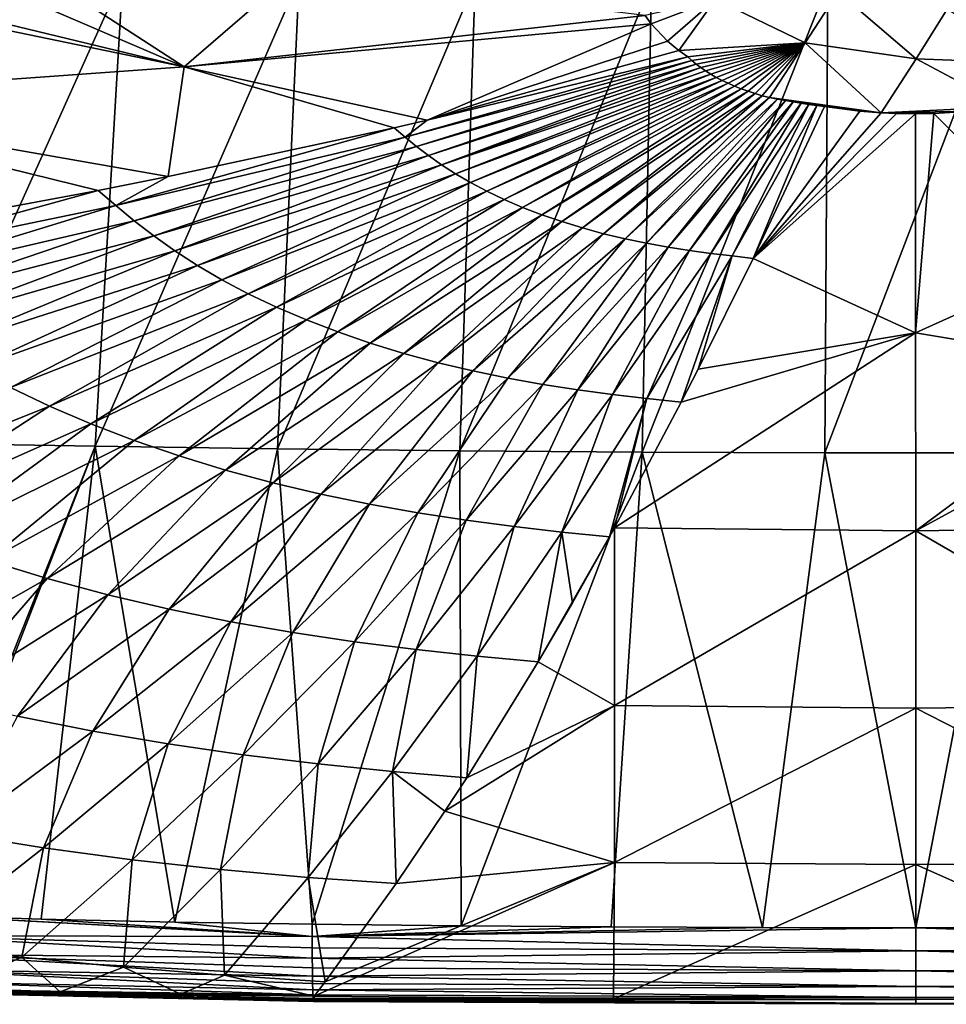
# Model space of a CAD drawing. Header units: metres. Extents: x -109 to 109, y -78 to 121.
# Tile 924 of 1056: x 70.2 to 76.71, y -64.3 to -57.38. Entities that reach past the tile are written whole.
import ezdxf

# ---------------------------------------------------------------- set-up
doc = ezdxf.new("R2010")
doc.units = ezdxf.units.M
doc.layers.add('solid_508554_SW0001', color=7, linetype='CONTINUOUS')

msp = doc.modelspace()

# ---------------------------------------------------------------- linework, layer by layer
at = {"layer": 'solid_508554_SW0001'}
for points in [[(67.513924, -56.914413, 32.06068), (68.154869, -57.939186, 30.321795), (71.357788, -57.710243, 31.391817)], [(68.209518, -56.950092, 32.163677), (67.513924, -56.914413, 32.06068), (71.357788, -57.710243, 31.391817)], [(69.728699, -57.009342, 32.377842), (68.209518, -56.950092, 32.163677), (71.357788, -57.710243, 31.391817)], [(69.687386, -57.052296, 11.226068), (70.925842, -57.071987, 11.178472), (69.448669, -60.353901, 12.865993)], [(70.299072, -57.024986, 32.454441), (69.728699, -57.009342, 32.377842), (71.357788, -57.710243, 31.391817)], [(72.121735, -57.050926, 32.685322), (70.299072, -57.024986, 32.454441), (71.357788, -57.710243, 31.391817)], [(72.121735, -57.050926, 32.685322), (71.357788, -57.710243, 31.391817), (74.597328, -57.349182, 32.399666)], [(70.925842, -57.071987, 11.178472), (70.730499, -60.376293, 12.824239), (69.448669, -60.353901, 12.865993)], [(70.925842, -57.071987, 11.178472), (72.164574, -57.091961, 11.142386), (70.730499, -60.376293, 12.824239)], [(72.164574, -57.091961, 11.142386), (72.012596, -60.395004, 12.791321), (70.730499, -60.376293, 12.824239)], [(72.164574, -57.091961, 11.142386), (73.403038, -57.108158, 11.116246), (72.012596, -60.395004, 12.791321)], [(73.403038, -57.108158, 11.116246), (73.294518, -60.4091, 12.767171), (72.012596, -60.395004, 12.791321)], [(73.403038, -57.108158, 11.116246), (74.641487, -57.119034, 11.099188), (73.294518, -60.4091, 12.767171)], [(74.641487, -57.119034, 11.099188), (74.576447, -60.418354, 12.751455), (73.294518, -60.4091, 12.767171)], [(74.641487, -57.119034, 11.099188), (75.880562, -57.124493, 11.090763), (74.576447, -60.418354, 12.751455)], [(75.880562, -57.124493, 11.090763), (75.858894, -60.422939, 12.743707), (74.576447, -60.418354, 12.751455)], [(77.120071, -57.124489, 11.090767), (77.141685, -60.422939, 12.74371), (75.858894, -60.422939, 12.743707)], [(75.880562, -57.124493, 11.090763), (77.120071, -57.124489, 11.090767), (75.858894, -60.422939, 12.743707)], [(75.722023, -57.542004, 32.107441), (75.953461, -57.183506, 32.741199), (75.09201, -57.23587, 32.625946)], [(76.501595, -57.654716, 31.913696), (75.953461, -57.183506, 32.741199), (75.722023, -57.542004, 32.107441)], [(76.501595, -57.654716, 31.913696), (76.720139, -57.305431, 32.535816), (75.953461, -57.183506, 32.741199)], [(74.597328, -57.349182, 32.399666), (74.64035, -57.409225, 32.295761), (75.09201, -57.23587, 32.625946)], [(74.64035, -57.409225, 32.295761), (74.753593, -57.529202, 32.08881), (75.09201, -57.23587, 32.625946)], [(74.753593, -57.529202, 32.08881), (74.833595, -57.595165, 31.975464), (75.09201, -57.23587, 32.625946)], [(75.722023, -57.542004, 32.107441), (75.09201, -57.23587, 32.625946), (74.833595, -57.595165, 31.975464)], [(77.305969, -57.684692, 31.853472), (76.720139, -57.305431, 32.535816), (76.501595, -57.654716, 31.913696)], [(71.357788, -57.710243, 31.391817), (74.64035, -57.409225, 32.295761), (74.597328, -57.349182, 32.399666)], [(73.065269, -58.08556, 30.927174), (74.64035, -57.409225, 32.295761), (71.357788, -57.710243, 31.391817)], [(73.065269, -58.08556, 30.927174), (74.753593, -57.529202, 32.08881), (74.64035, -57.409225, 32.295761)], [(73.065269, -58.08556, 30.927174), (74.833595, -57.595165, 31.975464), (74.753593, -57.529202, 32.08881)], [(74.896667, -57.640362, 31.898109), (75.722023, -57.542004, 32.107441), (74.833595, -57.595165, 31.975464)], [(74.896667, -57.640362, 31.898109), (74.925514, -57.665798, 31.85387), (75.722023, -57.542004, 32.107441)], [(74.925514, -57.665798, 31.85387), (74.95562, -57.690773, 31.810532), (75.722023, -57.542004, 32.107441)], [(74.95562, -57.690773, 31.810532), (74.987823, -57.715145, 31.768248), (75.722023, -57.542004, 32.107441)], [(74.987823, -57.715145, 31.768248), (75.02211, -57.738907, 31.727028), (75.722023, -57.542004, 32.107441)], [(75.02211, -57.738907, 31.727028), (75.058609, -57.76194, 31.687067), (75.722023, -57.542004, 32.107441)], [(75.058609, -57.76194, 31.687067), (75.097305, -57.784222, 31.648413), (75.722023, -57.542004, 32.107441)], [(75.097305, -57.784222, 31.648413), (75.138161, -57.805656, 31.611237), (75.722023, -57.542004, 32.107441)], [(75.138161, -57.805656, 31.611237), (75.181046, -57.826187, 31.57564), (75.722023, -57.542004, 32.107441)], [(75.181046, -57.826187, 31.57564), (75.225899, -57.845749, 31.541727), (75.722023, -57.542004, 32.107441)], [(75.225899, -57.845749, 31.541727), (75.272491, -57.864269, 31.509638), (75.722023, -57.542004, 32.107441)], [(75.272491, -57.864269, 31.509638), (75.320755, -57.88171, 31.479425), (75.722023, -57.542004, 32.107441)], [(75.320755, -57.88171, 31.479425), (75.370461, -57.897999, 31.451229), (75.722023, -57.542004, 32.107441)], [(75.370461, -57.897999, 31.451229), (75.420662, -57.913086, 31.425102), (75.722023, -57.542004, 32.107441)], [(75.420662, -57.913086, 31.425102), (75.472229, -57.926655, 31.401663), (75.722023, -57.542004, 32.107441)], [(76.25592, -58.034042, 31.213818), (75.722023, -57.542004, 32.107441), (75.472229, -57.926655, 31.401663)], [(76.25592, -58.034042, 31.213818), (76.501595, -57.654716, 31.913696), (75.722023, -57.542004, 32.107441)], [(73.065269, -58.08556, 30.927174), (74.896667, -57.640362, 31.898109), (74.833595, -57.595165, 31.975464)], [(72.910927, -58.203812, 30.689434), (74.925514, -57.665798, 31.85387), (74.896667, -57.640362, 31.898109)], [(72.910927, -58.203812, 30.689434), (74.896667, -57.640362, 31.898109), (73.065269, -58.08556, 30.927174)], [(72.990189, -58.269131, 30.576155), (74.925514, -57.665798, 31.85387), (72.910927, -58.203812, 30.689434)], [(72.990189, -58.269131, 30.576155), (74.95562, -57.690773, 31.810532), (74.925514, -57.665798, 31.85387)], [(77.135201, -57.990738, 31.291075), (76.501595, -57.654716, 31.913696), (76.25592, -58.034042, 31.213818)], [(77.135201, -57.990738, 31.291075), (77.305969, -57.684692, 31.853472), (76.501595, -57.654716, 31.913696)], [(71.24485, -58.480007, 29.934313), (71.357788, -57.710243, 31.391817), (68.154869, -57.939186, 30.321795)], [(71.24485, -58.480007, 29.934313), (72.833817, -58.138386, 30.802481), (71.357788, -57.710243, 31.391817)], [(72.833817, -58.138386, 30.802481), (73.065269, -58.08556, 30.927174), (71.357788, -57.710243, 31.391817)], [(73.074409, -58.334106, 30.463226), (74.95562, -57.690773, 31.810532), (72.990189, -58.269131, 30.576155)], [(73.074409, -58.334106, 30.463226), (74.987823, -57.715145, 31.768248), (74.95562, -57.690773, 31.810532)], [(73.165169, -58.398495, 30.351158), (74.987823, -57.715145, 31.768248), (73.074409, -58.334106, 30.463226)], [(73.165169, -58.398495, 30.351158), (75.02211, -57.738907, 31.727028), (74.987823, -57.715145, 31.768248)], [(73.165169, -58.398495, 30.351158), (75.058609, -57.76194, 31.687067), (75.02211, -57.738907, 31.727028)], [(73.263336, -58.461937, 30.240664), (75.058609, -57.76194, 31.687067), (73.165169, -58.398495, 30.351158)], [(73.263336, -58.461937, 30.240664), (75.097305, -57.784222, 31.648413), (75.058609, -57.76194, 31.687067)], [(73.36956, -58.524048, 30.132494), (75.097305, -57.784222, 31.648413), (73.263336, -58.461937, 30.240664)], [(73.36956, -58.524048, 30.132494), (75.138161, -57.805656, 31.611237), (75.097305, -57.784222, 31.648413)], [(73.483795, -58.584358, 30.027508), (75.138161, -57.805656, 31.611237), (73.36956, -58.524048, 30.132494)], [(73.483795, -58.584358, 30.027508), (75.181046, -57.826187, 31.57564), (75.138161, -57.805656, 31.611237)], [(73.605812, -58.642384, 29.926592), (75.181046, -57.826187, 31.57564), (73.483795, -58.584358, 30.027508)], [(73.605812, -58.642384, 29.926592), (75.225899, -57.845749, 31.541727), (75.181046, -57.826187, 31.57564)], [(73.735046, -58.697655, 29.830601), (75.225899, -57.845749, 31.541727), (73.605812, -58.642384, 29.926592)], [(73.735046, -58.697655, 29.830601), (75.272491, -57.864269, 31.509638), (75.225899, -57.845749, 31.541727)], [(73.870621, -58.749714, 29.740341), (75.272491, -57.864269, 31.509638), (73.735046, -58.697655, 29.830601)], [(73.870621, -58.749714, 29.740341), (75.320755, -57.88171, 31.479425), (75.272491, -57.864269, 31.509638)], [(74.011612, -58.79813, 29.656572), (75.320755, -57.88171, 31.479425), (73.870621, -58.749714, 29.740341)], [(74.011612, -58.79813, 29.656572), (75.370461, -57.897999, 31.451229), (75.320755, -57.88171, 31.479425)], [(70.752869, -58.578312, 29.661194), (71.24485, -58.480007, 29.934313), (68.154869, -57.939186, 30.321795)], [(69.428337, -58.825333, 28.915712), (70.752869, -58.578312, 29.661194), (68.154869, -57.939186, 30.321795)], [(74.156883, -58.84259, 29.579826), (75.370461, -57.897999, 31.451229), (74.011612, -58.79813, 29.656572)], [(74.156883, -58.84259, 29.579826), (75.420662, -57.913086, 31.425102), (75.370461, -57.897999, 31.451229)], [(74.305298, -58.882805, 29.510576), (75.420662, -57.913086, 31.425102), (74.156883, -58.84259, 29.579826)], [(74.305298, -58.882805, 29.510576), (75.472229, -57.926655, 31.401663), (75.420662, -57.913086, 31.425102)], [(74.45575, -58.918655, 29.449007), (75.472229, -57.926655, 31.401663), (74.305298, -58.882805, 29.510576)], [(74.45575, -58.918655, 29.449007), (75.528145, -57.937748, 31.38279), (75.472229, -57.926655, 31.401663)], [(74.607208, -58.950157, 29.395039), (75.528145, -57.937748, 31.38279), (74.45575, -58.918655, 29.449007)], [(74.607208, -58.950157, 29.395039), (75.583145, -57.947342, 31.366488), (75.528145, -57.937748, 31.38279)], [(74.758728, -58.977417, 29.348429), (75.583145, -57.947342, 31.366488), (74.607208, -58.950157, 29.395039)], [(74.758728, -58.977417, 29.348429), (75.638222, -57.956703, 31.350443), (75.583145, -57.947342, 31.366488)], [(74.909706, -59.000847, 29.308392), (75.638222, -57.956703, 31.350443), (74.758728, -58.977417, 29.348429)], [(74.909706, -59.000847, 29.308392), (75.693344, -57.965511, 31.335255), (75.638222, -57.956703, 31.350443)], [(75.059654, -59.020939, 29.273981), (75.693344, -57.965511, 31.335255), (74.909706, -59.000847, 29.308392)], [(75.059654, -59.020939, 29.273981), (75.748451, -57.973873, 31.320728), (75.693344, -57.965511, 31.335255)], [(76.106125, -58.022217, 31.234921), (76.25592, -58.034042, 31.213818), (75.472229, -57.926655, 31.401663)], [(75.858376, -57.989719, 31.293045), (76.106125, -58.022217, 31.234921), (75.472229, -57.926655, 31.401663)], [(75.528145, -57.937748, 31.38279), (75.858376, -57.989719, 31.293045), (75.472229, -57.926655, 31.401663)], [(75.528145, -57.937748, 31.38279), (75.803368, -57.981773, 31.306908), (75.858376, -57.989719, 31.293045)], [(75.528145, -57.937748, 31.38279), (75.583145, -57.947342, 31.366488), (75.803368, -57.981773, 31.306908)], [(75.583145, -57.947342, 31.366488), (75.748451, -57.973873, 31.320728), (75.803368, -57.981773, 31.306908)], [(75.583145, -57.947342, 31.366488), (75.638222, -57.956703, 31.350443), (75.748451, -57.973873, 31.320728)], [(75.638222, -57.956703, 31.350443), (75.693344, -57.965511, 31.335255), (75.748451, -57.973873, 31.320728)], [(75.208527, -59.03849, 29.243725), (75.748451, -57.973873, 31.320728), (75.059654, -59.020939, 29.273981)], [(75.208527, -59.03849, 29.243725), (75.803368, -57.981773, 31.306908), (75.748451, -57.973873, 31.320728)], [(75.355698, -59.056713, 29.211342), (75.803368, -57.981773, 31.306908), (75.208527, -59.03849, 29.243725)], [(75.355698, -59.056713, 29.211342), (75.858376, -57.989719, 31.293045), (75.803368, -57.981773, 31.306908)], [(75.355698, -59.056713, 29.211342), (76.106125, -58.022217, 31.234921), (75.858376, -57.989719, 31.293045)], [(75.355698, -59.056713, 29.211342), (76.25592, -58.034042, 31.213818), (76.106125, -58.022217, 31.234921)], [(75.355698, -59.056713, 29.211342), (76.363998, -58.039074, 31.20484), (76.25592, -58.034042, 31.213818)], [(76.887589, -58.022903, 31.233688), (77.135201, -57.990738, 31.291075), (76.25592, -58.034042, 31.213818)], [(76.626274, -58.039379, 31.2043), (76.887589, -58.022903, 31.233688), (76.25592, -58.034042, 31.213818)], [(76.497627, -58.041321, 31.200832), (76.626274, -58.039379, 31.2043), (76.25592, -58.034042, 31.213818)], [(76.363998, -58.039074, 31.20484), (76.497627, -58.041321, 31.200832), (76.25592, -58.034042, 31.213818)], [(77.646271, -59.060757, 29.203148), (76.887589, -58.022903, 31.233688), (76.626274, -58.039379, 31.2043)], [(72.910927, -58.203812, 30.689434), (73.065269, -58.08556, 30.927174), (72.833817, -58.138386, 30.802481)], [(75.355698, -59.056713, 29.211342), (76.497627, -58.041321, 31.200832), (76.363998, -58.039074, 31.20484)], [(76.498291, -59.578777, 28.155458), (76.497627, -58.041321, 31.200832), (75.355698, -59.056713, 29.211342)], [(76.498291, -59.578777, 28.155458), (76.626274, -58.039379, 31.2043), (76.497627, -58.041321, 31.200832)], [(76.498291, -59.578777, 28.155458), (77.646271, -59.060757, 29.203148), (76.626274, -58.039379, 31.2043)], [(70.877083, -58.685352, 29.477083), (72.833817, -58.138386, 30.802481), (71.24485, -58.480007, 29.934313)], [(72.910927, -58.203812, 30.689434), (72.833817, -58.138386, 30.802481), (70.877083, -58.685352, 29.477083)], [(72.910927, -58.203812, 30.689434), (70.877083, -58.685352, 29.477083), (71.005882, -58.791794, 29.293095)], [(72.990189, -58.269131, 30.576155), (72.910927, -58.203812, 30.689434), (71.005882, -58.791794, 29.293095)], [(72.990189, -58.269131, 30.576155), (71.005882, -58.791794, 29.293095), (71.142746, -58.897545, 29.109636)], [(73.074409, -58.334106, 30.463226), (72.990189, -58.269131, 30.576155), (71.142746, -58.897545, 29.109636)], [(73.074409, -58.334106, 30.463226), (71.142746, -58.897545, 29.109636), (71.290207, -59.002251, 28.927559)], [(73.165169, -58.398495, 30.351158), (73.074409, -58.334106, 30.463226), (71.290207, -59.002251, 28.927559)], [(73.165169, -58.398495, 30.351158), (71.290207, -59.002251, 28.927559), (71.449677, -59.10535, 28.748034)], [(73.263336, -58.461937, 30.240664), (73.165169, -58.398495, 30.351158), (71.449677, -59.10535, 28.748034)], [(70.877083, -58.685352, 29.477083), (71.24485, -58.480007, 29.934313), (70.752869, -58.578312, 29.661194)], [(73.263336, -58.461937, 30.240664), (71.449677, -59.10535, 28.748034), (71.622208, -59.206238, 28.57229)], [(73.36956, -58.524048, 30.132494), (73.263336, -58.461937, 30.240664), (71.622208, -59.206238, 28.57229)], [(68.848778, -59.103329, 28.231615), (70.752869, -58.578312, 29.661194), (69.428337, -58.825333, 28.915712)], [(70.877083, -58.685352, 29.477083), (70.752869, -58.578312, 29.661194), (68.848778, -59.103329, 28.231615)], [(73.36956, -58.524048, 30.132494), (71.622208, -59.206238, 28.57229), (71.807739, -59.304169, 28.401735)], [(73.483795, -58.584358, 30.027508), (73.36956, -58.524048, 30.132494), (71.807739, -59.304169, 28.401735)], [(73.483795, -58.584358, 30.027508), (71.807739, -59.304169, 28.401735), (72.00589, -59.39838, 28.237814)], [(73.605812, -58.642384, 29.926592), (73.483795, -58.584358, 30.027508), (72.00589, -59.39838, 28.237814)], [(73.605812, -58.642384, 29.926592), (72.00589, -59.39838, 28.237814), (72.215752, -59.488121, 28.081911)], [(73.735046, -58.697655, 29.830601), (73.605812, -58.642384, 29.926592), (72.215752, -59.488121, 28.081911)], [(70.877083, -58.685352, 29.477083), (68.848778, -59.103329, 28.231615), (69.027054, -59.251598, 27.97719)], [(71.005882, -58.791794, 29.293095), (70.877083, -58.685352, 29.477083), (69.027054, -59.251598, 27.97719)], [(73.735046, -58.697655, 29.830601), (72.215752, -59.488121, 28.081911), (72.435913, -59.572647, 27.935339)], [(73.870621, -58.749714, 29.740341), (73.735046, -58.697655, 29.830601), (72.435913, -59.572647, 27.935339)], [(71.005882, -58.791794, 29.293095), (69.027054, -59.251598, 27.97719), (69.216446, -59.398727, 27.723476)], [(71.142746, -58.897545, 29.109636), (71.005882, -58.791794, 29.293095), (69.216446, -59.398727, 27.723476)], [(73.870621, -58.749714, 29.740341), (72.435913, -59.572647, 27.935339), (72.664864, -59.651272, 27.799322)], [(74.011612, -58.79813, 29.656572), (73.870621, -58.749714, 29.740341), (72.664864, -59.651272, 27.799322)], [(74.011612, -58.79813, 29.656572), (72.664864, -59.651272, 27.799322), (72.900795, -59.723484, 27.674723)], [(74.156883, -58.84259, 29.579826), (74.011612, -58.79813, 29.656572), (72.900795, -59.723484, 27.674723)], [(74.156883, -58.84259, 29.579826), (72.900795, -59.723484, 27.674723), (73.141846, -59.788818, 27.562296)], [(74.305298, -58.882805, 29.510576), (74.156883, -58.84259, 29.579826), (73.141846, -59.788818, 27.562296)], [(71.142746, -58.897545, 29.109636), (69.216446, -59.398727, 27.723476), (69.420448, -59.544243, 27.471672)], [(71.290207, -59.002251, 28.927559), (71.142746, -58.897545, 29.109636), (69.420448, -59.544243, 27.471672)], [(74.305298, -58.882805, 29.510576), (73.141846, -59.788818, 27.562296), (73.38623, -59.847065, 27.462341)], [(74.45575, -58.918655, 29.449007), (74.305298, -58.882805, 29.510576), (73.38623, -59.847065, 27.462341)], [(74.45575, -58.918655, 29.449007), (73.38623, -59.847065, 27.462341), (73.632278, -59.898243, 27.374708)], [(74.607208, -58.950157, 29.395039), (74.45575, -58.918655, 29.449007), (73.632278, -59.898243, 27.374708)], [(71.290207, -59.002251, 28.927559), (69.420448, -59.544243, 27.471672), (69.640984, -59.687374, 27.22341)], [(71.449677, -59.10535, 28.748034), (71.290207, -59.002251, 28.927559), (69.640984, -59.687374, 27.22341)], [(74.607208, -58.950157, 29.395039), (73.632278, -59.898243, 27.374708), (73.878464, -59.942501, 27.299002)], [(74.758728, -58.977417, 29.348429), (74.607208, -58.950157, 29.395039), (73.878464, -59.942501, 27.299002)], [(74.758728, -58.977417, 29.348429), (73.878464, -59.942501, 27.299002), (74.12381, -59.980484, 27.233929)], [(74.909706, -59.000847, 29.308392), (74.758728, -58.977417, 29.348429), (74.12381, -59.980484, 27.233929)], [(74.909706, -59.000847, 29.308392), (74.12381, -59.980484, 27.233929), (74.367508, -60.012978, 27.17794)], [(75.059654, -59.020939, 29.273981), (74.909706, -59.000847, 29.308392), (74.367508, -60.012978, 27.17794)], [(75.059654, -59.020939, 29.273981), (74.367508, -60.012978, 27.17794), (74.609489, -60.041225, 27.128639)], [(75.208527, -59.03849, 29.243725), (75.059654, -59.020939, 29.273981), (74.609489, -60.041225, 27.128639)], [(75.208527, -59.03849, 29.243725), (74.609489, -60.041225, 27.128639), (74.850731, -60.06628, 27.084213)], [(74.970032, -59.833427, 27.590061), (75.208527, -59.03849, 29.243725), (74.850731, -60.06628, 27.084213)], [(74.970032, -59.833427, 27.590061), (75.355698, -59.056713, 29.211342), (75.208527, -59.03849, 29.243725)], [(76.498291, -59.578777, 28.155458), (75.355698, -59.056713, 29.211342), (74.970032, -59.833427, 27.590061)], [(76.498291, -59.578777, 28.155458), (78.029907, -59.833317, 27.590302), (77.646271, -59.060757, 29.203148)], [(71.449677, -59.10535, 28.748034), (69.640984, -59.687374, 27.22341), (69.879539, -59.827301, 26.980404)], [(71.622208, -59.206238, 28.57229), (71.449677, -59.10535, 28.748034), (69.879539, -59.827301, 26.980404)], [(71.622208, -59.206238, 28.57229), (69.879539, -59.827301, 26.980404), (70.136017, -59.963017, 26.744598)], [(71.807739, -59.304169, 28.401735), (71.622208, -59.206238, 28.57229), (70.136017, -59.963017, 26.744598)], [(71.807739, -59.304169, 28.401735), (70.136017, -59.963017, 26.744598), (70.409897, -60.093472, 26.51799)], [(72.00589, -59.39838, 28.237814), (71.807739, -59.304169, 28.401735), (70.409897, -60.093472, 26.51799)], [(72.00589, -59.39838, 28.237814), (70.409897, -60.093472, 26.51799), (70.699959, -60.217644, 26.302485)], [(72.215752, -59.488121, 28.081911), (72.00589, -59.39838, 28.237814), (70.699959, -60.217644, 26.302485)], [(72.215752, -59.488121, 28.081911), (70.699959, -60.217644, 26.302485), (71.004265, -60.334522, 26.09989)], [(72.435913, -59.572647, 27.935339), (72.215752, -59.488121, 28.081911), (71.004265, -60.334522, 26.09989)], [(72.435913, -59.572647, 27.935339), (71.004265, -60.334522, 26.09989), (71.32074, -60.443161, 25.91188)], [(72.664864, -59.651272, 27.799322), (72.435913, -59.572647, 27.935339), (71.32074, -60.443161, 25.91188)], [(76.498291, -59.578777, 28.155458), (74.850731, -60.06628, 27.084213), (74.381386, -60.948051, 25.074507)], [(76.498291, -59.578777, 28.155458), (74.381386, -60.948051, 25.074507), (76.498718, -60.970955, 25.070768)], [(76.498291, -59.578777, 28.155458), (74.970032, -59.833427, 27.590061), (74.850731, -60.06628, 27.084213)], [(76.498291, -59.578777, 28.155458), (76.498718, -60.970955, 25.070768), (78.029907, -59.833317, 27.590302)], [(72.664864, -59.651272, 27.799322), (71.32074, -60.443161, 25.91188), (71.646919, -60.542854, 25.739639)], [(72.900795, -59.723484, 27.674723), (72.664864, -59.651272, 27.799322), (71.646919, -60.542854, 25.739639)], [(72.900795, -59.723484, 27.674723), (71.646919, -60.542854, 25.739639), (71.98024, -60.632977, 25.58419)], [(73.141846, -59.788818, 27.562296), (72.900795, -59.723484, 27.674723), (71.98024, -60.632977, 25.58419)], [(73.141846, -59.788818, 27.562296), (71.98024, -60.632977, 25.58419), (72.318253, -60.713226, 25.445932)], [(73.38623, -59.847065, 27.462341), (73.141846, -59.788818, 27.562296), (72.318253, -60.713226, 25.445932)], [(76.498718, -60.970955, 25.070768), (78.152, -60.071575, 27.072598), (78.029907, -59.833317, 27.590302)], [(73.38623, -59.847065, 27.462341), (72.318253, -60.713226, 25.445932), (72.658676, -60.783627, 25.324646)], [(73.632278, -59.898243, 27.374708), (73.38623, -59.847065, 27.462341), (72.658676, -60.783627, 25.324646)], [(73.632278, -59.898243, 27.374708), (72.658676, -60.783627, 25.324646), (72.999382, -60.844379, 25.21977)], [(73.878464, -59.942501, 27.299002), (73.632278, -59.898243, 27.374708), (72.999382, -60.844379, 25.21977)], [(70.409897, -60.093472, 26.51799), (70.136017, -59.963017, 26.744598), (68.818443, -60.731911, 24.769594)], [(73.878464, -59.942501, 27.299002), (72.999382, -60.844379, 25.21977), (73.339035, -60.896355, 25.129513)], [(74.12381, -59.980484, 27.233929), (73.878464, -59.942501, 27.299002), (73.339035, -60.896355, 25.129513)], [(74.12381, -59.980484, 27.233929), (73.339035, -60.896355, 25.129513), (73.676514, -60.940617, 25.051725)], [(74.367508, -60.012978, 27.17794), (74.12381, -59.980484, 27.233929), (73.676514, -60.940617, 25.051725)], [(74.367508, -60.012978, 27.17794), (73.676514, -60.940617, 25.051725), (74.011688, -60.978863, 24.983095)], [(74.609489, -60.041225, 27.128639), (74.367508, -60.012978, 27.17794), (74.011688, -60.978863, 24.983095)], [(74.609489, -60.041225, 27.128639), (74.011688, -60.978863, 24.983095), (74.346397, -61.011597, 24.923418)], [(74.381386, -60.948051, 25.074507), (74.609489, -60.041225, 27.128639), (74.346397, -61.011597, 24.923418)], [(74.381386, -60.948051, 25.074507), (74.850731, -60.06628, 27.084213), (74.609489, -60.041225, 27.128639)], [(70.409897, -60.093472, 26.51799), (68.818443, -60.731911, 24.769594), (69.188049, -60.890598, 24.494976)], [(70.699959, -60.217644, 26.302485), (70.409897, -60.093472, 26.51799), (69.188049, -60.890598, 24.494976)], [(76.498718, -60.970955, 25.070768), (78.614334, -60.940289, 25.092907), (78.152, -60.071575, 27.072598)], [(70.699959, -60.217644, 26.302485), (69.188049, -60.890598, 24.494976), (69.575836, -61.039696, 24.236794)], [(71.004265, -60.334522, 26.09989), (70.699959, -60.217644, 26.302485), (69.575836, -61.039696, 24.236794)], [(69.421661, -63.666435, 14.527419), (69.448669, -60.353901, 12.865993), (70.730499, -60.376293, 12.824239)], [(69.453232, -63.66774, 14.52699), (69.421661, -63.666435, 14.527419), (70.730499, -60.376293, 12.824239)], [(70.35083, -63.698761, 14.513722), (69.453232, -63.66774, 14.52699), (70.730499, -60.376293, 12.824239)], [(71.004265, -60.334522, 26.09989), (69.575836, -61.039696, 24.236794), (69.979218, -61.178009, 23.99716)], [(71.32074, -60.443161, 25.91188), (71.004265, -60.334522, 26.09989), (69.979218, -61.178009, 23.99716)], [(71.290901, -63.72039, 14.498497), (70.35083, -63.698761, 14.513722), (70.730499, -60.376293, 12.824239)], [(71.290901, -63.72039, 14.498497), (70.730499, -60.376293, 12.824239), (72.012596, -60.395004, 12.791321)], [(71.32074, -60.443161, 25.91188), (69.979218, -61.178009, 23.99716), (70.395073, -61.304665, 23.77755)], [(71.646919, -60.542854, 25.739639), (71.32074, -60.443161, 25.91188), (70.395073, -61.304665, 23.77755)], [(72.257202, -63.734459, 14.483227), (71.290901, -63.72039, 14.498497), (72.012596, -60.395004, 12.791321)], [(72.257202, -63.734459, 14.483227), (72.012596, -60.395004, 12.791321), (73.294518, -60.4091, 12.767171)], [(73.303627, -63.745361, 14.469745), (72.257202, -63.734459, 14.483227), (73.294518, -60.4091, 12.767171)], [(73.303627, -63.745361, 14.469745), (73.294518, -60.4091, 12.767171), (74.576447, -60.418354, 12.751455)], [(74.358368, -63.752926, 14.459906), (73.303627, -63.745361, 14.469745), (74.576447, -60.418354, 12.751455)], [(75.422333, -63.757393, 14.453881), (74.358368, -63.752926, 14.459906), (74.576447, -60.418354, 12.751455)], [(75.422333, -63.757393, 14.453881), (74.576447, -60.418354, 12.751455), (75.858894, -60.422939, 12.743707)], [(76.500008, -63.758892, 14.451833), (75.422333, -63.757393, 14.453881), (75.858894, -60.422939, 12.743707)], [(76.500008, -63.758892, 14.451833), (75.858894, -60.422939, 12.743707), (77.141685, -60.422939, 12.74371)], [(77.578415, -63.757393, 14.453883), (76.500008, -63.758892, 14.451833), (77.141685, -60.422939, 12.74371)], [(71.646919, -60.542854, 25.739639), (70.395073, -61.304665, 23.77755), (70.820183, -61.418873, 23.579247)], [(71.98024, -60.632977, 25.58419), (71.646919, -60.542854, 25.739639), (70.820183, -61.418873, 23.579247)], [(71.98024, -60.632977, 25.58419), (70.820183, -61.418873, 23.579247), (71.251472, -61.520267, 23.402737)], [(72.318253, -60.713226, 25.445932), (71.98024, -60.632977, 25.58419), (71.251472, -61.520267, 23.402737)], [(72.318253, -60.713226, 25.445932), (71.251472, -61.520267, 23.402737), (71.686028, -61.608894, 23.247719)], [(72.658676, -60.783627, 25.324646), (72.318253, -60.713226, 25.445932), (71.686028, -61.608894, 23.247719)], [(72.658676, -60.783627, 25.324646), (71.686028, -61.608894, 23.247719), (72.121178, -61.685028, 23.113472)], [(72.999382, -60.844379, 25.21977), (72.658676, -60.783627, 25.324646), (72.121178, -61.685028, 23.113472)], [(72.999382, -60.844379, 25.21977), (72.121178, -61.685028, 23.113472), (72.555191, -61.74979, 22.997709)], [(73.339035, -60.896355, 25.129513), (72.999382, -60.844379, 25.21977), (72.555191, -61.74979, 22.997709)], [(73.339035, -60.896355, 25.129513), (72.555191, -61.74979, 22.997709), (72.986633, -61.804535, 22.897701)], [(73.676514, -60.940617, 25.051725), (73.339035, -60.896355, 25.129513), (72.986633, -61.804535, 22.897701)], [(73.676514, -60.940617, 25.051725), (72.986633, -61.804535, 22.897701), (73.415298, -61.851437, 22.809244)], [(74.011688, -60.978863, 24.983095), (73.676514, -60.940617, 25.051725), (73.415298, -61.851437, 22.809244)], [(76.498718, -60.970955, 25.070768), (78.61483, -62.193741, 21.966261), (78.614334, -60.940289, 25.092907)], [(74.011688, -60.978863, 24.983095), (73.415298, -61.851437, 22.809244), (73.844589, -61.889446, 22.737209)], [(74.381386, -60.948051, 25.074507), (74.085464, -61.475883, 23.791126), (73.844589, -61.889446, 22.737209)], [(74.380898, -62.198311, 21.953907), (74.381386, -60.948051, 25.074507), (73.844589, -61.889446, 22.737209)], [(74.085464, -61.475883, 23.791126), (74.011688, -60.978863, 24.983095), (73.844589, -61.889446, 22.737209)], [(74.085464, -61.475883, 23.791126), (74.346397, -61.011597, 24.923418), (74.011688, -60.978863, 24.983095)], [(74.381386, -60.948051, 25.074507), (74.346397, -61.011597, 24.923418), (74.085464, -61.475883, 23.791126)], [(74.380898, -62.198311, 21.953907), (76.498718, -60.970955, 25.070768), (74.381386, -60.948051, 25.074507)], [(74.380898, -62.198311, 21.953907), (76.499146, -62.215839, 21.950541), (76.498718, -60.970955, 25.070768)], [(76.498718, -60.970955, 25.070768), (76.499146, -62.215839, 21.950541), (78.61483, -62.193741, 21.966261)], [(70.395073, -61.304665, 23.77755), (69.979218, -61.178009, 23.99716), (69.145264, -62.014225, 21.791821)], [(70.395073, -61.304665, 23.77755), (69.145264, -62.014225, 21.791821), (69.66169, -62.151443, 21.550756)], [(70.820183, -61.418873, 23.579247), (70.395073, -61.304665, 23.77755), (69.66169, -62.151443, 21.550756)], [(70.820183, -61.418873, 23.579247), (69.66169, -62.151443, 21.550756), (70.185905, -62.272625, 21.33593)], [(71.251472, -61.520267, 23.402737), (70.820183, -61.418873, 23.579247), (70.185905, -62.272625, 21.33593)], [(71.251472, -61.520267, 23.402737), (70.185905, -62.272625, 21.33593), (70.714401, -62.37788, 21.146965)], [(71.686028, -61.608894, 23.247719), (71.251472, -61.520267, 23.402737), (70.714401, -62.37788, 21.146965)], [(71.686028, -61.608894, 23.247719), (70.714401, -62.37788, 21.146965), (71.243958, -62.46759, 20.982975)], [(72.121178, -61.685028, 23.113472), (71.686028, -61.608894, 23.247719), (71.243958, -62.46759, 20.982975)], [(72.121178, -61.685028, 23.113472), (71.243958, -62.46759, 20.982975), (71.772453, -62.543175, 20.841208)], [(72.555191, -61.74979, 22.997709), (72.121178, -61.685028, 23.113472), (71.772453, -62.543175, 20.841208)], [(72.555191, -61.74979, 22.997709), (71.772453, -62.543175, 20.841208), (72.298126, -62.606346, 20.718369)], [(72.986633, -61.804535, 22.897701), (72.555191, -61.74979, 22.997709), (72.298126, -62.606346, 20.718369)], [(72.986633, -61.804535, 22.897701), (72.298126, -62.606346, 20.718369), (72.820648, -62.65979, 20.609413)], [(73.415298, -61.851437, 22.809244), (72.986633, -61.804535, 22.897701), (72.820648, -62.65979, 20.609413)], [(73.415298, -61.851437, 22.809244), (72.820648, -62.65979, 20.609413), (73.343109, -62.704266, 20.516342)], [(73.844589, -61.889446, 22.737209), (73.415298, -61.851437, 22.809244), (73.343109, -62.704266, 20.516342)], [(74.380898, -62.198311, 21.953907), (73.844589, -61.889446, 22.737209), (73.343109, -62.704266, 20.516342)], [(74.380898, -62.198311, 21.953907), (73.343109, -62.704266, 20.516342), (73.190208, -62.940338, 19.832047)], [(74.380898, -62.198311, 21.953907), (73.190208, -62.940338, 19.832047), (74.380898, -63.299255, 18.807306)], [(74.380898, -62.198311, 21.953907), (74.380898, -63.299255, 18.807306), (76.499146, -62.215839, 21.950541)], [(74.380898, -63.299255, 18.807306), (76.499573, -63.313438, 18.794777), (76.499146, -62.215839, 21.950541)], [(76.499146, -62.215839, 21.950541), (78.61483, -63.297272, 18.813532), (78.61483, -62.193741, 21.966261)], [(76.499146, -62.215839, 21.950541), (76.499573, -63.313438, 18.794777), (78.61483, -63.297272, 18.813532)], [(70.714401, -62.37788, 21.146965), (70.185905, -62.272625, 21.33593), (69.744865, -63.096333, 19.025604)], [(70.714401, -62.37788, 21.146965), (69.744865, -63.096333, 19.025604), (70.368805, -63.197018, 18.83127)], [(71.243958, -62.46759, 20.982975), (70.714401, -62.37788, 21.146965), (70.368805, -63.197018, 18.83127)], [(71.243958, -62.46759, 20.982975), (70.368805, -63.197018, 18.83127), (70.991829, -63.280575, 18.6628)], [(71.772453, -62.543175, 20.841208), (71.243958, -62.46759, 20.982975), (70.991829, -63.280575, 18.6628)], [(71.772453, -62.543175, 20.841208), (70.991829, -63.280575, 18.6628), (71.611824, -63.349152, 18.516378)], [(72.298126, -62.606346, 20.718369), (71.772453, -62.543175, 20.841208), (71.611824, -63.349152, 18.516378)], [(72.298126, -62.606346, 20.718369), (71.611824, -63.349152, 18.516378), (72.22834, -63.406067, 18.386152)], [(72.820648, -62.65979, 20.609413), (72.298126, -62.606346, 20.718369), (72.22834, -63.406067, 18.386152)], [(72.820648, -62.65979, 20.609413), (72.22834, -63.406067, 18.386152), (72.847481, -63.448593, 18.286285)], [(73.190208, -62.940338, 19.832047), (72.820648, -62.65979, 20.609413), (72.847481, -63.448593, 18.286285)], [(73.190208, -62.940338, 19.832047), (73.343109, -62.704266, 20.516342), (72.820648, -62.65979, 20.609413)], [(74.380898, -63.299255, 18.807306), (73.190208, -62.940338, 19.832047), (72.847481, -63.448593, 18.286285)], [(70.368805, -63.197018, 18.83127), (69.744865, -63.096333, 19.025604), (69.498238, -63.877876, 16.660557)], [(70.368805, -63.197018, 18.83127), (69.498238, -63.877876, 16.660557), (70.215569, -63.96537, 16.464457)], [(70.991829, -63.280575, 18.6628), (70.368805, -63.197018, 18.83127), (70.215569, -63.96537, 16.464457)], [(70.991829, -63.280575, 18.6628), (70.215569, -63.96537, 16.464457), (70.929504, -64.035057, 16.29357)], [(71.611824, -63.349152, 18.516378), (70.991829, -63.280575, 18.6628), (70.929504, -64.035057, 16.29357)], [(71.611824, -63.349152, 18.516378), (70.929504, -64.035057, 16.29357), (71.639511, -64.091072, 16.141273)], [(72.22834, -63.406067, 18.386152), (71.611824, -63.349152, 18.516378), (71.639511, -64.091072, 16.141273)], [(74.380898, -63.299255, 18.807306), (72.348534, -64.137558, 16.006048), (72.270271, -64.239372, 15.645078)], [(74.380898, -63.299255, 18.807306), (72.270271, -64.239372, 15.645078), (74.375488, -64.257904, 15.613975)], [(74.380898, -63.299255, 18.807306), (72.847481, -63.448593, 18.286285), (72.348534, -64.137558, 16.006048)], [(74.380898, -63.299255, 18.807306), (74.375488, -64.257904, 15.613975), (76.499573, -63.313438, 18.794777)], [(74.375488, -64.257904, 15.613975), (76.5, -64.263756, 15.603423), (76.499573, -63.313438, 18.794777)], [(76.499573, -63.313438, 18.794777), (78.620361, -64.257927, 15.613933), (78.61483, -63.297272, 18.813532)], [(76.499573, -63.313438, 18.794777), (76.5, -64.263756, 15.603423), (78.620361, -64.257927, 15.613933)], [(72.22834, -63.406067, 18.386152), (71.639511, -64.091072, 16.141273), (72.348534, -64.137558, 16.006048)], [(72.847481, -63.448593, 18.286285), (72.22834, -63.406067, 18.386152), (72.348534, -64.137558, 16.006048)], [(72.257111, -63.819321, 14.532213), (69.41674, -63.814854, 14.619634), (69.421661, -63.666435, 14.527419)], [(72.257111, -63.819321, 14.532213), (69.421661, -63.666435, 14.527419), (69.453232, -63.66774, 14.52699)], [(72.257111, -63.819321, 14.532213), (69.453232, -63.66774, 14.52699), (70.35083, -63.698761, 14.513722)], [(72.257111, -63.819321, 14.532213), (70.35083, -63.698761, 14.513722), (71.290901, -63.72039, 14.498497)], [(72.257111, -63.819321, 14.532213), (71.290901, -63.72039, 14.498497), (72.257202, -63.734459, 14.483227)], [(72.257111, -63.819321, 14.532213), (72.257202, -63.734459, 14.483227), (73.303627, -63.745361, 14.469745)], [(72.257111, -63.819321, 14.532213), (73.303627, -63.745361, 14.469745), (74.358368, -63.752926, 14.459906)], [(72.257111, -63.819321, 14.532213), (74.358368, -63.752926, 14.459906), (75.422333, -63.757393, 14.453881)], [(72.257111, -63.819321, 14.532213), (75.422333, -63.757393, 14.453881), (76.500008, -63.758892, 14.451833)], [(76.5, -63.921638, 14.557265), (72.257111, -63.819321, 14.532213), (76.500008, -63.758892, 14.451833)], [(80.742813, -63.899242, 14.588941), (76.5, -63.921638, 14.557265), (76.500008, -63.758892, 14.451833)], [(80.742897, -63.819546, 14.531861), (76.500008, -63.758892, 14.451833), (77.578415, -63.757393, 14.453883)], [(80.742897, -63.819546, 14.531861), (80.742813, -63.899242, 14.588941), (76.500008, -63.758892, 14.451833)], [(72.257454, -63.972679, 14.653845), (69.41346, -63.945034, 14.73632), (69.41674, -63.814854, 14.619634)], [(72.257195, -63.898983, 14.589268), (72.257454, -63.972679, 14.653845), (69.41674, -63.814854, 14.619634)], [(72.257111, -63.819321, 14.532213), (72.257195, -63.898983, 14.589268), (69.41674, -63.814854, 14.619634)], [(76.5, -63.921638, 14.557265), (72.257195, -63.898983, 14.589268), (72.257111, -63.819321, 14.532213)], [(70.215569, -63.96537, 16.464457), (69.498238, -63.877876, 16.660557), (69.721573, -64.183296, 15.705865)], [(76.5, -63.921638, 14.557265), (72.257454, -63.972679, 14.653845), (72.257195, -63.898983, 14.589268)], [(80.742813, -63.899242, 14.588941), (80.742554, -63.972969, 14.653543), (76.5, -63.921638, 14.557265)], [(72.258507, -64.099411, 14.803014), (69.411354, -64.052925, 14.873899), (69.41346, -63.945034, 14.73632)], [(72.257896, -64.039703, 14.725322), (72.258507, -64.099411, 14.803014), (69.41346, -63.945034, 14.73632)], [(72.257454, -63.972679, 14.653845), (72.257896, -64.039703, 14.725322), (69.41346, -63.945034, 14.73632)], [(70.215569, -63.96537, 16.464457), (69.721573, -64.183296, 15.705865), (70.486343, -64.207741, 15.686865)], [(70.929504, -64.035057, 16.29357), (70.215569, -63.96537, 16.464457), (70.486343, -64.207741, 15.686865)], [(76.5, -64.060997, 14.692151), (72.257454, -63.972679, 14.653845), (76.5, -63.921638, 14.557265)], [(76.5, -64.060997, 14.692151), (72.257896, -64.039703, 14.725322), (72.257454, -63.972679, 14.653845)], [(80.742119, -64.040016, 14.725051), (76.5, -64.060997, 14.692151), (76.5, -63.921638, 14.557265)], [(80.742554, -63.972969, 14.653543), (80.742119, -64.040016, 14.725051), (76.5, -63.921638, 14.557265)], [(72.260216, -64.194656, 14.974005), (69.410492, -64.135231, 15.028167), (69.411354, -64.052925, 14.873899)], [(72.259285, -64.151222, 14.886174), (72.260216, -64.194656, 14.974005), (69.411354, -64.052925, 14.873899)], [(72.258507, -64.099411, 14.803014), (72.259285, -64.151222, 14.886174), (69.411354, -64.052925, 14.873899)], [(70.929504, -64.035057, 16.29357), (70.486343, -64.207741, 15.686865), (71.332832, -64.226135, 15.666373)], [(71.639511, -64.091072, 16.141273), (70.929504, -64.035057, 16.29357), (71.332832, -64.226135, 15.666373)], [(76.5, -64.060997, 14.692151), (72.258507, -64.099411, 14.803014), (72.257896, -64.039703, 14.725322)], [(80.742119, -64.040016, 14.725051), (80.741516, -64.099747, 14.802775), (76.5, -64.060997, 14.692151)], [(71.639511, -64.091072, 16.141273), (71.332832, -64.226135, 15.666373), (72.270271, -64.239372, 15.645078)], [(72.348534, -64.137558, 16.006048), (71.639511, -64.091072, 16.141273), (72.270271, -64.239372, 15.645078)], [(76.5, -64.1717, 14.8514), (72.258507, -64.099411, 14.803014), (76.5, -64.060997, 14.692151)], [(76.5, -64.1717, 14.8514), (72.259285, -64.151222, 14.886174), (72.258507, -64.099411, 14.803014)], [(80.740738, -64.151588, 14.88597), (76.5, -64.1717, 14.8514), (76.5, -64.060997, 14.692151)], [(80.741516, -64.099747, 14.802775), (80.740738, -64.151588, 14.88597), (76.5, -64.060997, 14.692151)], [(72.261299, -64.229279, 15.065663), (69.410896, -64.18943, 15.194406), (69.410492, -64.135231, 15.028167)], [(72.260216, -64.194656, 14.974005), (72.261299, -64.229279, 15.065663), (69.410492, -64.135231, 15.028167)], [(72.263863, -64.270874, 15.256912), (69.412552, -64.213867, 15.367533), (69.410896, -64.18943, 15.194406)], [(72.26252, -64.254768, 15.160269), (72.263863, -64.270874, 15.256912), (69.410896, -64.18943, 15.194406)], [(72.261299, -64.229279, 15.065663), (72.26252, -64.254768, 15.160269), (69.410896, -64.18943, 15.194406)], [(69.415413, -64.207802, 15.542255), (70.486343, -64.207741, 15.686865), (69.721573, -64.183296, 15.705865)], [(76.5, -64.1717, 14.8514), (72.260216, -64.194656, 14.974005), (72.259285, -64.151222, 14.886174)], [(76.5, -64.249573, 15.029023), (72.260216, -64.194656, 14.974005), (76.5, -64.1717, 14.8514)], [(80.740738, -64.151588, 14.88597), (80.739807, -64.195038, 14.973838), (76.5, -64.1717, 14.8514)], [(80.738724, -64.229675, 15.065534), (76.5, -64.249573, 15.029023), (76.5, -64.1717, 14.8514)], [(80.739807, -64.195038, 14.973838), (80.738724, -64.229675, 15.065534), (76.5, -64.1717, 14.8514)], [(72.266884, -64.274414, 15.452591), (69.415413, -64.207802, 15.542255), (69.412552, -64.213867, 15.367533)], [(72.265327, -64.277443, 15.354666), (72.266884, -64.274414, 15.452591), (69.412552, -64.213867, 15.367533)], [(72.263863, -64.270874, 15.256912), (72.265327, -64.277443, 15.354666), (69.412552, -64.213867, 15.367533)], [(69.415413, -64.207802, 15.542255), (71.332832, -64.226135, 15.666373), (70.486343, -64.207741, 15.686865)], [(69.415413, -64.207802, 15.542255), (72.270271, -64.239372, 15.645078), (71.332832, -64.226135, 15.666373)], [(72.268532, -64.261818, 15.549747), (72.270271, -64.239372, 15.645078), (69.415413, -64.207802, 15.542255)], [(72.266884, -64.274414, 15.452591), (72.268532, -64.261818, 15.549747), (69.415413, -64.207802, 15.542255)], [(76.5, -64.249573, 15.029023), (72.261299, -64.229279, 15.065663), (72.260216, -64.194656, 14.974005)], [(76.5, -64.249573, 15.029023), (72.26252, -64.254768, 15.160269), (72.261299, -64.229279, 15.065663)], [(76.5, -64.291702, 15.218339), (72.26252, -64.254768, 15.160269), (76.5, -64.249573, 15.029023)], [(76.5, -64.291702, 15.218339), (72.263863, -64.270874, 15.256912), (72.26252, -64.254768, 15.160269)], [(72.268532, -64.261818, 15.549747), (74.375488, -64.257904, 15.613975), (72.270271, -64.239372, 15.645078)], [(72.268532, -64.261818, 15.549747), (76.5, -64.263756, 15.603423), (74.375488, -64.257904, 15.613975)], [(80.738724, -64.229675, 15.065534), (80.737503, -64.255173, 15.160178), (76.5, -64.249573, 15.029023)], [(76.5, -64.296494, 15.412226), (80.729683, -64.239372, 15.645078), (78.620361, -64.257927, 15.613933)], [(80.731461, -64.26223, 15.549821), (80.729683, -64.239372, 15.645078), (76.5, -64.296494, 15.412226)], [(80.736153, -64.271286, 15.256863), (76.5, -64.291702, 15.218339), (76.5, -64.249573, 15.029023)], [(80.737503, -64.255173, 15.160178), (80.736153, -64.271286, 15.256863), (76.5, -64.249573, 15.029023)], [(76.5, -64.296494, 15.412226), (78.620361, -64.257927, 15.613933), (76.5, -64.263756, 15.603423)], [(76.5, -64.291702, 15.218339), (72.265327, -64.277443, 15.354666), (72.263863, -64.270874, 15.256912)], [(76.5, -64.296494, 15.412226), (72.266884, -64.274414, 15.452591), (72.265327, -64.277443, 15.354666)], [(76.5, -64.296494, 15.412226), (72.265327, -64.277443, 15.354666), (76.5, -64.291702, 15.218339)], [(76.5, -64.296494, 15.412226), (72.268532, -64.261818, 15.549747), (72.266884, -64.274414, 15.452591)], [(76.5, -64.296494, 15.412226), (76.5, -64.263756, 15.603423), (72.268532, -64.261818, 15.549747)], [(80.733116, -64.274834, 15.452624), (80.731461, -64.26223, 15.549821), (76.5, -64.296494, 15.412226)], [(80.736153, -64.271286, 15.256863), (80.734688, -64.277863, 15.354658), (76.5, -64.291702, 15.218339)], [(80.733116, -64.274834, 15.452624), (76.5, -64.296494, 15.412226), (76.5, -64.291702, 15.218339)], [(80.734688, -64.277863, 15.354658), (80.733116, -64.274834, 15.452624), (76.5, -64.291702, 15.218339)]]:
    msp.add_3dface(points, dxfattribs=at)

doc.saveas('drawing.dxf')
